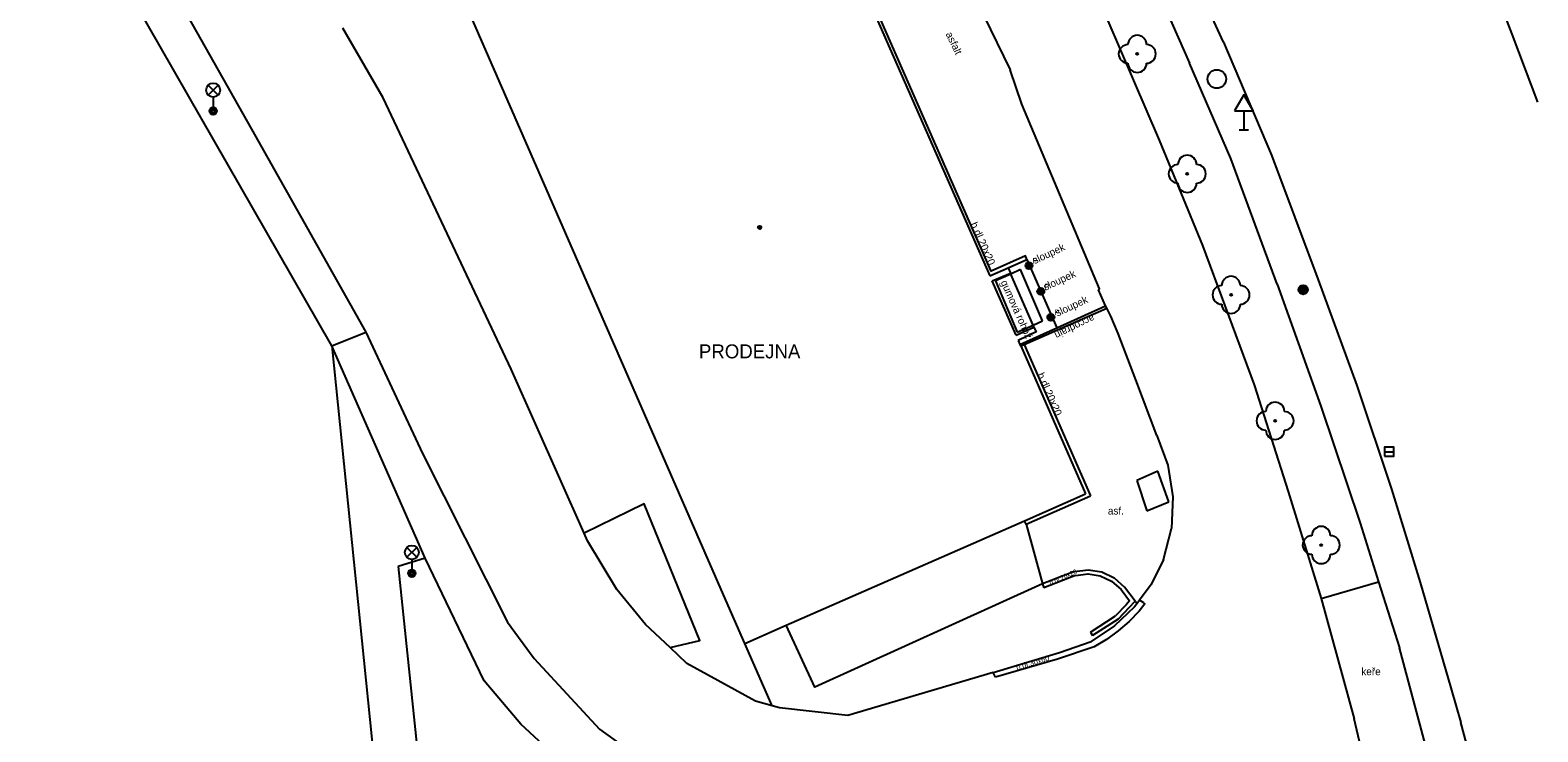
# Model space of a CAD drawing. Extents: x -595546 to -593986, y -1160845 to -1159202.
# Drawn here: x -594072 to -593990.8, y -1159600.3 to -1159562.6 of the extents above; entities that cross this region are included whole.
import ezdxf

# ---------------------------------------------------------------- set-up
doc = ezdxf.new("R2010")
doc.units = 0
for name, color, linetype in [('kanalizace - povrch.  znaky - skut. velikost', 7, 'Continuous'), ('Level 22', 7, 'Continuous'), ('Level 25', 7, 'Continuous'), ('Level 27', 7, 'Continuous'), ('Level 33', 7, 'Continuous'), ('Level 34', 7, 'Continuous'), ('Level 39', 7, 'Continuous'), ('Specificka linie pasportu komunikaci', 7, 'Continuous'), ('TM - budovy zdene_ betonove - NP', 7, 'Continuous'), ('TM - budovy zdene_ betonove - VN', 7, 'Continuous'), ('TM - budovy zdene_ betonove - VP', 7, 'Continuous'), ('TM - chodniky - VP', 7, 'Continuous'), ('TM - hranice souvisleho porostu (skupiny stromu_ kere)', 7, 'Continuous'), ('TM - komunikace - VP', 7, 'Continuous'), ('TM - podezdivka plotu - VP', 7, 'Continuous'), ('TM - pomocna konstrukcni linie', 7, 'Continuous'), ('TM - popis objektu', 7, 'Continuous'), ('TM - popis povrchu', 7, 'Continuous'), ('TM - popis zelene', 7, 'Continuous'), ('TM - poznamka', 7, 'Continuous'), ('TM - rozhrani mezi zpev. plochami mezi sebou - VP', 7, 'Continuous'), ('TM - rozhrani ploch obecne - NP', 7, 'Continuous'), ('TM - rozhrani ploch obecne - VP', 7, 'Continuous'), ('TM - vstup do budovy - zdene_ betonove', 7, 'Continuous'), ('TM - zed operna - VP', 7, 'Continuous'), ('Vrstva 34', 7, 'Continuous')]:
    doc.layers.add(name, color=color, linetype=linetype)

msp = doc.modelspace()

# ---------------------------------------------------------------- linework, layer by layer
at = {"layer": 'kanalizace - povrch.  znaky - skut. velikost'}
for points in [[(-594018.67, -1159579.57), (-594018.49, -1159579.49), (-594014.04, -1159577.55)], [(-594016.73, -1159578.6), (-594014.11, -1159577.42)]]:
    msp.add_lwpolyline(points, dxfattribs=at)
at = {"layer": 'Level 22'}
for centre in [(-594012.4, -1159563.87), (-594009.71, -1159570.32), (-594007.35, -1159576.83), (-594004.98, -1159583.6), (-594002.5, -1159590.28)]:
    msp.add_circle(centre, 0.05, dxfattribs=at)
for centre, start, end in [((-594012.4, -1159563.37), 0, 180), ((-594012.9, -1159563.87), 90, 270), ((-594011.9, -1159563.87), 270, 90), ((-594012.4, -1159564.37), 180, 0), ((-594009.71, -1159569.82), 0, 180), ((-594010.21, -1159570.32), 90, 270), ((-594009.21, -1159570.32), 270, 90), ((-594009.71, -1159570.82), 180, 0), ((-594007.35, -1159576.33), 0, 180), ((-594007.85, -1159576.83), 90, 270), ((-594006.85, -1159576.83), 270, 90), ((-594007.35, -1159577.33), 180, 0), ((-594004.98, -1159583.1), 0, 180), ((-594005.48, -1159583.6), 90, 270), ((-594004.48, -1159583.6), 270, 90), ((-594004.98, -1159584.1), 180, 0), ((-594002.5, -1159589.78), 0, 180), ((-594003, -1159590.28), 90, 270), ((-594002, -1159590.28), 270, 90), ((-594002.5, -1159590.78), 180, 0)]:
    msp.add_arc(centre, 0.5, start, end, dxfattribs=at)
at = {"layer": 'Level 25'}
for radius in [0.25, 0.2, 0.15, 0.1, 0.05]:
    msp.add_circle((-594003.47, -1159576.55), radius, dxfattribs=at)
at = {"layer": 'Level 27'}
msp.add_line((-593999.09, -1159585.26), (-593998.59, -1159585.26), dxfattribs=at)
msp.add_lwpolyline([(-593999.09, -1159585.51), (-593998.59, -1159585.51), (-593998.59, -1159585.01), (-593999.09, -1159585.01)], close=True, dxfattribs=at)
msp.add_circle((-594008.12, -1159565.22), 0.5, dxfattribs=at)
at = {"layer": 'Level 33'}
for p, q in [((-594062.395, -1159566.08), (-594061.865, -1159565.55)), ((-594062.395, -1159565.55), (-594061.865, -1159566.08)), ((-594062.13, -1159566.19), (-594062.13, -1159566.94)), ((-594051.705, -1159590.94), (-594051.175, -1159590.41)), ((-594051.705, -1159590.41), (-594051.175, -1159590.94)), ((-594051.44, -1159591.05), (-594051.44, -1159591.8))]:
    msp.add_line(p, q, dxfattribs=at)
for centre, radius in [((-594062.13, -1159565.815), 0.375), ((-594062.13, -1159566.94), 0.2), ((-594062.13, -1159566.94), 0.145), ((-594062.13, -1159566.94), 0.0876), ((-594051.44, -1159590.675), 0.375), ((-594051.44, -1159591.8), 0.2), ((-594051.44, -1159591.8), 0.145), ((-594051.44, -1159591.8), 0.0876)]:
    msp.add_circle(centre, radius, dxfattribs=at)
at = {"layer": 'Level 34'}
for p, q in [((-594006.66, -1159566.932), (-594006.66, -1159567.95)), ((-594006.91, -1159567.95), (-594006.41, -1159567.95))]:
    msp.add_line(p, q, dxfattribs=at)
msp.add_lwpolyline([(-594007.16, -1159566.932), (-594006.16, -1159566.932), (-594006.66, -1159566.066)], close=True, dxfattribs=at)
at = {"layer": 'Level 39'}
for radius in [0.09, 0.0398]:
    msp.add_circle((-594032.72, -1159573.2), radius, dxfattribs=at)
at = {"layer": 'Specificka linie pasportu komunikaci'}
for points in [[(-594055.75, -1159579.56), (-594071.98, -1159551.26)], [(-594050.72, -1159590.98), (-594055.75, -1159579.56)], [(-594037.54, -1159595.79), (-594035.94, -1159595.42), (-594038.93, -1159588.07), (-594042.17, -1159589.64)], [(-594018.38, -1159589.15), (-594018.46, -1159588.97)], [(-594018.38, -1159589.15), (-594017.5, -1159592.37), (-594017.42, -1159592.58)], [(-594017.5, -1159592.37), (-594029.75, -1159597.92), (-594031.29, -1159594.59)], [(-594032.05, -1159598.92), (-594033.52, -1159595.57)]]:
    msp.add_lwpolyline(points, dxfattribs=at)
at = {"layer": 'TM - budovy zdene_ betonove - NP'}
for points in [[(-594020.21, -1159576.08), (-594019.22, -1159575.66)], [(-594018.92, -1159579), (-594017.96, -1159578.56)]]:
    msp.add_lwpolyline(points, dxfattribs=at)
at = {"layer": 'TM - budovy zdene_ betonove - VN'}
for points in [[(-594019.2, -1159575.71), (-594019.22, -1159575.66)], [(-594018.01, -1159578.45), (-594019.2, -1159575.71)], [(-594017.96, -1159578.56), (-594018.01, -1159578.45)]]:
    msp.add_lwpolyline(points, dxfattribs=at)
at = {"layer": 'TM - budovy zdene_ betonove - VP'}
for points in [[(-594027.02, -1159560.58), (-594020.33, -1159575.81)], [(-594034.67, -1159592.95), (-594048.29, -1159561.79)], [(-594020.33, -1159575.81), (-594019.34, -1159575.38), (-594019.22, -1159575.66)], [(-594017.96, -1159578.56), (-594017.84, -1159578.82), (-594018.8, -1159579.28)], [(-594018.8, -1159579.28), (-594018.71, -1159579.49), (-594018.67, -1159579.57), (-594015.18, -1159587.53)], [(-594033.52, -1159595.57), (-594031.29, -1159594.59), (-594018.46, -1159588.97), (-594015.18, -1159587.53)], [(-594033.52, -1159595.57), (-594034.67, -1159592.95)]]:
    msp.add_lwpolyline(points, dxfattribs=at)
at = {"layer": 'TM - chodniky - VP'}
for points in [[(-594015.94, -1159550.57), (-594012.02, -1159558.83), (-594009.59, -1159564.36)], [(-594007.36, -1159569.49), (-594009.59, -1159564.36)], [(-594004.87, -1159576.26), (-594007.36, -1159569.49)], [(-594004.87, -1159576.26), (-594002.52, -1159582.81), (-594000.41, -1159589.11), (-593999.41, -1159592.26), (-593998.29, -1159595.8)], [(-594055.75, -1159579.56), (-594053.91, -1159578.84)], [(-594055.75, -1159579.56), (-594053.06, -1159606)], [(-594050.72, -1159590.98), (-594052.17, -1159591.43)], [(-594052.17, -1159591.43), (-594050.81, -1159604.5)], [(-594047.54, -1159597.58), (-594050.72, -1159590.98)], [(-593996.81, -1159601.32), (-593998.29, -1159595.8)], [(-594045.57, -1159599.92), (-594047.54, -1159597.58)], [(-594042.44, -1159602.82), (-594045.57, -1159599.92)]]:
    msp.add_lwpolyline(points, dxfattribs=at)
at = {"layer": 'TM - hranice souvisleho porostu (skupiny stromu_ kere)'}
msp.add_lwpolyline([(-594002.51, -1159593.15), (-593999.41, -1159592.26)], dxfattribs=at)
at = {"layer": 'TM - komunikace - VP'}
for points in [[(-594007.75, -1159563.24), (-594010.31, -1159557.69), (-594012.34, -1159553.35), (-594013.7, -1159550.43)], [(-594069.34, -1159551.5), (-594060.07, -1159567.92)], [(-593990.841, -1159566.458), (-593992.22, -1159562.81), (-593993.65, -1159559.07), (-593994.54, -1159556.4), (-593995.43, -1159553.5)], [(-594016.09, -1159557.19), (-594011.22, -1159568.51)], [(-594052.99, -1159566.23), (-594055.16, -1159562.48)], [(-594020.65, -1159561.83), (-594019.24, -1159564.72)], [(-594007.75, -1159563.24), (-594005.17, -1159569.31), (-594002.67, -1159576.02), (-594000.59, -1159581.7), (-593998.71, -1159587.27), (-593997.18, -1159592.3), (-593995.52, -1159597.96), (-593994.99, -1159599.83)], [(-594011.35, -1159584.39), (-594012.47, -1159581.39), (-594013.43, -1159578.9), (-594013.83, -1159577.98), (-594014.04, -1159577.55), (-594014.11, -1159577.42), (-594014.48, -1159576.55), (-594014.44, -1159576.51), (-594018.61, -1159566.58), (-594019.24, -1159564.72)], [(-594042.17, -1159589.64), (-594046.1, -1159580.82), (-594052.99, -1159566.23)], [(-594060.07, -1159567.92), (-594053.91, -1159578.84)], [(-594011.22, -1159568.51), (-594008.88, -1159574.17)], [(-594008.88, -1159574.17), (-594006.1, -1159581.67), (-594004.27, -1159587.4), (-594002.51, -1159593.15)], [(-594053.91, -1159578.84), (-594050.86, -1159585.36)], [(-594011.35, -1159584.39), (-594010.75, -1159585.99), (-594010.48, -1159587.69), (-594010.56, -1159589.4)], [(-594050.86, -1159585.36), (-594046.29, -1159594.42)], [(-594037.54, -1159595.79), (-594038.86, -1159594.55), (-594040.41, -1159592.68), (-594041.98, -1159590.06), (-594042.17, -1159589.64)], [(-594010.98, -1159591.06), (-594010.56, -1159589.4)], [(-594010.98, -1159591.06), (-594011.65, -1159592.4), (-594012.27, -1159593.24), (-594012.4, -1159593.42)], [(-594012.52, -1159593.3), (-594012.4, -1159593.42)], [(-594002.51, -1159593.15), (-594000.72, -1159599.63)], [(-594012.54, -1159593.6), (-594013.63, -1159594.63), (-594014.88, -1159595.46)], [(-594012.4, -1159593.42), (-594012.54, -1159593.6)], [(-594046.29, -1159594.42), (-594044.85, -1159596.39)], [(-594016.58, -1159596.06), (-594014.88, -1159595.46)], [(-594044.85, -1159596.39), (-594041.34, -1159600.18)], [(-594032.05, -1159598.92), (-594032.94, -1159598.67), (-594036.64, -1159596.65), (-594037.54, -1159595.79)], [(-594020.15, -1159597.13), (-594016.58, -1159596.06)], [(-594020.15, -1159597.13), (-594027.97, -1159599.44), (-594031.65, -1159599.03), (-594032.05, -1159598.92)], [(-593998.11, -1159609.51), (-593999.85, -1159603.24), (-593999.97, -1159602.8), (-594000.13, -1159602.13), (-594000.72, -1159599.63)], [(-593994.25, -1159602.54), (-593994.99, -1159599.83)], [(-594041.34, -1159600.18), (-594037.55, -1159602.9)]]:
    msp.add_lwpolyline(points, dxfattribs=at)
at = {"layer": 'TM - podezdivka plotu - VP'}
for points in [[(-594015.78, -1159591.7), (-594017.5, -1159592.37)], [(-594015.78, -1159591.7), (-594015.04, -1159591.61), (-594014.31, -1159591.73), (-594013.64, -1159592.05), (-594013.09, -1159592.54)], [(-594012.52, -1159593.3), (-594013.09, -1159592.54)], [(-594012.84, -1159593.64), (-594012.52, -1159593.3)], [(-594012.84, -1159593.64), (-594013.43, -1159594.26), (-594014.8, -1159595.15)], [(-594014.92, -1159594.96), (-594014.8, -1159595.15)]]:
    msp.add_lwpolyline(points, dxfattribs=at)
at = {"layer": 'TM - pomocna konstrukcni linie'}
msp.add_lwpolyline([(-594020.03, -1159597.39), (-594020.15, -1159597.13)], dxfattribs=at)
at = {"layer": 'TM - rozhrani mezi zpev. plochami mezi sebou - VP'}
for points in [[(-594012.05, -1159593.39), (-594012.27, -1159593.24)], [(-594012.29, -1159593.83), (-594012.83, -1159594.39), (-594013.42, -1159594.9), (-594014.05, -1159595.36), (-594014.72, -1159595.76)], [(-594012.05, -1159593.39), (-594012, -1159593.45), (-594012.29, -1159593.83)], [(-594014.72, -1159595.76), (-594016.69, -1159596.41), (-594020.03, -1159597.39)]]:
    msp.add_lwpolyline(points, dxfattribs=at)
at = {"layer": 'TM - rozhrani ploch obecne - NP'}
for points in [[(-594019.2, -1159575.71), (-594020.02, -1159576.08)], [(-594020.02, -1159576.08), (-594018.86, -1159578.84)], [(-594018.86, -1159578.84), (-594018.01, -1159578.45)]]:
    msp.add_lwpolyline(points, dxfattribs=at)
at = {"layer": 'TM - rozhrani ploch obecne - VP'}
for points in [[(-594018.35, -1159574.92), (-594018.42, -1159574.73), (-594020.26, -1159575.56), (-594026.87, -1159560.51), (-594029.98, -1159553.42)], [(-594019.34, -1159575.38), (-594018.35, -1159574.92)], [(-594018.69, -1159575.47), (-594019.2, -1159575.71)], [(-594017.5, -1159578.22), (-594018.69, -1159575.47)], [(-594018.35, -1159574.92), (-594016.73, -1159578.6)], [(-594018.71, -1159579.49), (-594016.73, -1159578.6)], [(-594018.01, -1159578.45), (-594017.5, -1159578.22)], [(-594018.49, -1159579.49), (-594014.92, -1159587.63)], [(-594011.3, -1159586.31), (-594012.43, -1159586.81)], [(-594012.43, -1159586.81), (-594011.88, -1159588.45)], [(-594010.7, -1159587.95), (-594011.3, -1159586.31)], [(-594018.38, -1159589.15), (-594014.92, -1159587.63)], [(-594011.88, -1159588.45), (-594010.7, -1159587.95)]]:
    msp.add_lwpolyline(points, dxfattribs=at)
at = {"layer": 'TM - vstup do budovy - zdene_ betonove'}
msp.add_lwpolyline([(-594018.92, -1159579), (-594020.21, -1159576.08)], dxfattribs=at)
at = {"layer": 'TM - zed operna - VP'}
for points in [[(-594015.72, -1159591.92), (-594017.42, -1159592.58)], [(-594015.72, -1159591.92), (-594015.05, -1159591.83), (-594014.39, -1159591.94), (-594013.78, -1159592.23), (-594013.27, -1159592.67)], [(-594013.27, -1159592.67), (-594012.81, -1159593.28), (-594013, -1159593.49), (-594013.57, -1159594.09)], [(-594014.92, -1159594.96), (-594013.57, -1159594.09)]]:
    msp.add_lwpolyline(points, dxfattribs=at)
at = {"layer": 'Vrstva 34'}
for centre, radius in [((-594018.23, -1159575.26), 0.188), ((-594018.23, -1159575.26), 0.15), ((-594018.23, -1159575.26), 0.113), ((-594018.23, -1159575.26), 0.075), ((-594018.23, -1159575.26), 0.0375), ((-594017.59, -1159576.64), 0.188), ((-594017.59, -1159576.64), 0.15), ((-594017.59, -1159576.64), 0.113), ((-594017.59, -1159576.64), 0.075), ((-594017.59, -1159576.64), 0.0375), ((-594017.05, -1159578.03), 0.188), ((-594017.05, -1159578.03), 0.15), ((-594017.05, -1159578.03), 0.113), ((-594017.05, -1159578.03), 0.075), ((-594017.05, -1159578.03), 0.0375)]:
    msp.add_circle(centre, radius, dxfattribs=at)

# ---------------------------------------------------------------- texts
at = {"layer": 'TM - popis objektu'}
msp.add_text('PRODEJNA', height=0.75, rotation=359.98, dxfattribs=at).set_placement((-594035.99, -1159580.24))
at = {"layer": 'TM - popis povrchu'}
for s, height, rotation, p in [('asfalt', 0.4, 295.60093, (-594022.72, -1159562.8)), ('b.dl.20x20', 0.4, 294, (-594021.39, -1159573.02)), ('gumová rohož', 0.4, 294, (-594019.76, -1159576.14)), ('b.dl.20x20', 0.4, 294, (-594017.8, -1159581.12)), ('b.dl.20x20', 0.25, 24, (-594017.07, -1159592.44)), ('b.dl.30x60', 0.3, 17, (-594018.87, -1159597.02))]:
    msp.add_text(s, height=height, rotation=rotation, dxfattribs=at).set_placement(p)
msp.add_text('asf.', height=0.4, dxfattribs=at).set_placement((-594013.98, -1159588.64))
at = {"layer": 'TM - popis zelene'}
msp.add_text('keře', height=0.4, dxfattribs=at).set_placement((-594000.34, -1159597.28))
at = {"layer": 'TM - poznamka'}
for s, rotation, p in [('sloupek', 25, (-594017.92, -1159575.18)), ('sloupek', 25, (-594017.34, -1159576.61)), ('sloupek', 25, (-594016.69, -1159578)), ('accodrain', 206, (-594014.81, -1159577.86))]:
    msp.add_text(s, height=0.4, rotation=rotation, dxfattribs=at).set_placement(p)
at = {"layer": 'Vrstva 34'}
for p in [(-594018.042, -1159575.147), (-594017.402, -1159576.527), (-594016.862, -1159577.917)]:
    msp.add_text('P', height=0.3, dxfattribs=at).set_placement(p)

doc.saveas('drawing.dxf')
